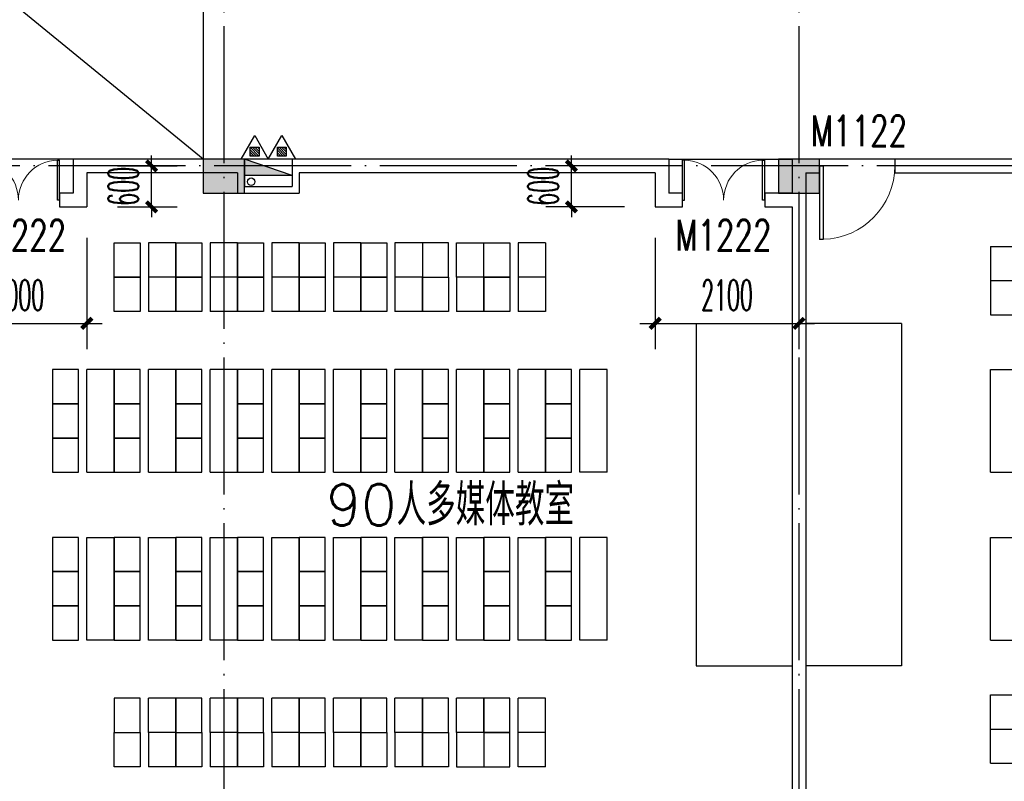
# Model space of a CAD drawing. Extents: x 1779708 to 7299578, y -1121471 to 88434.
# Tile 320 of 656: x 4631186 to 4645566, y -1060131 to -1049008. Entities that reach past the tile are written whole.
import ezdxf

# ---------------------------------------------------------------- set-up
doc = ezdxf.new("R2010")
doc.units = 0
doc.header["$LTSCALE"] = 1000
doc.header["$MEASUREMENT"] = 0
doc.linetypes.add('DOTE', pattern=[2.42, 2, -0.2, 0.02, -0.2])
doc.layers.get('0').update_dxf_attribs({"linetype": 'CONTINUOUS'})
doc.layers.get('Defpoints').update_dxf_attribs({"linetype": 'CONTINUOUS'})
for name, color, linetype in [('DIM_污水', 3, 'CONTINUOUS'), ('DOTE', 1, 'DOTE'), ('EQUIP_灭火器', 7, 'CONTINUOUS'), ('FUR', 9, 'CONTINUOUS'), ('PUB_DIM', 3, 'CONTINUOUS'), ('SPACE', 7, 'CONTINUOUS'), ('WALL', 255, 'CONTINUOUS'), ('WINDOW', 2, 'CONTINUOUS'), ('WINDOW_TEXT', 7, 'CONTINUOUS'), ('修改', 6, 'CONTINUOUS'), ('墙柱', 2, 'CONTINUOUS'), ('室外构件', 4, 'CONTINUOUS')]:
    doc.layers.add(name, color=color, linetype=linetype)
doc.styles.add('_TCH_DIM_T3', font='SIMPLEX.shx', dxfattribs={"width": 0.494118, "bigfont": 'GBCBIG.shx'})
doc.styles.add('_TCH_SPACE', font='SIMPLEX', dxfattribs={"height": 5, "bigfont": 'GBCBIG'})
doc.styles.add('_TCH_WINDOW', font='SIMPLEX', dxfattribs={"height": 3.5, "bigfont": 'GBCBIG'})
doc.dimstyles.new('_TCH_ARCH&&150', dxfattribs={"dimtxt": 446.25, "dimasz": 150, "dimexe": 375, "dimexo": 450, "dimgap": 189.375, "dimtad": 1, "dimdec": 0, "dimzin": 0, "dimdsep": 46, "dimtxsty": '_TCH_DIM_T3', "dimblk": 'ARCHTICK', "dimcen": 0.09, "dimdle": 225, "dimclrt": 7, "dimazin": 2, "dimtfac": 1, "dimtdec": 0, "dimtix": 1, "dimtmove": 2, "dimatfit": 3, "dimfxl": 250, "dimtolj": 1, "dimtzin": 0, "dimarcsym": 0})

# ---------------------------------------------------------------- blocks, each defined once
blk = doc.blocks.new('A$C159220C3')
at = {"layer": 'DOTE'}
for p, q in [((68000, 149200), (68000, 7200)), ((76400, 149200), (76400, 7200)), ((86800, 18900), (7200, 18900))]:
    blk.add_line(p, q, dxfattribs=at)
blk = doc.blocks.new('zy')
at = {"layer": 'FUR', "color": 253}
for p, q in [((3615193, -1996551), (3615193, -1997051)), ((3615593, -1996551), (3615593, -1997051))]:
    blk.add_line(p, q, dxfattribs=at)
blk.add_lwpolyline([(3614693, -1996551), (3615073, -1996551), (3615073, -1997051), (3614693, -1997051)], close=True, dxfattribs=at)
blk = doc.blocks.new('A$C7F051E80')
at = {"layer": 'FUR'}
for p, q in [((1800, 7650), (1400, 7650)), ((2700, 7650), (2300, 7650)), ((3600, 7650), (3200, 7650)), ((4500, 7650), (4100, 7650)), ((5400, 7650), (5000, 7650)), ((5900, 7650), (6300, 7650)), ((7200, 7650), (6800, 7650)), ((1800, 7150), (1400, 7150)), ((1800, 7150), (1400, 7150)), ((1800, 7150), (1400, 7150)), ((1800, 7150), (1400, 7150)), ((2700, 7150), (2300, 7150)), ((2700, 7150), (2300, 7150)), ((2700, 7150), (2300, 7150)), ((2700, 7150), (2300, 7150)), ((3600, 7150), (3200, 7150)), ((3600, 7150), (3200, 7150)), ((3600, 7150), (3200, 7150)), ((3600, 7150), (3200, 7150)), ((4500, 7150), (4100, 7150)), ((4500, 7150), (4100, 7150)), ((4500, 7150), (4100, 7150)), ((4500, 7150), (4100, 7150)), ((5400, 7150), (5000, 7150)), ((5400, 7150), (5000, 7150)), ((6300, 7150), (5900, 7150)), ((7200, 7150), (6800, 7150)), ((1800, 6650), (1400, 6650)), ((2700, 6650), (2300, 6650)), ((3600, 6650), (3200, 6650)), ((4500, 6650), (4100, 6650)), ((5400, 6650), (5000, 6650)), ((6300, 6650), (5900, 6650)), ((7200, 6650), (6800, 6650)), ((900, 5800), (500, 5800)), ((1800, 5800), (1400, 5800)), ((2700, 5800), (2300, 5800)), ((3600, 5800), (3200, 5800)), ((4500, 5800), (4100, 5800)), ((5400, 5800), (5000, 5800)), ((6300, 5800), (5900, 5800)), ((7200, 5800), (6800, 5800)), ((8100, 5800), (7700, 5800)), ((900, 1850), (500, 1850)), ((1800, 1850), (1400, 1850)), ((2700, 1850), (2300, 1850)), ((3600, 1850), (3200, 1850)), ((4500, 1850), (4100, 1850)), ((5400, 1850), (5000, 1850)), ((6300, 1850), (5900, 1850)), ((7200, 1850), (6800, 1850)), ((8100, 1850), (7700, 1850)), ((1800, 1000), (1400, 1000)), ((2700, 1000), (2300, 1000)), ((3600, 1000), (3200, 1000)), ((4500, 1000), (4100, 1000)), ((5400, 1000), (5000, 1000)), ((6300, 1000), (5900, 1000)), ((7200, 1000), (6800, 1000)), ((1800, 500), (1400, 500)), ((1800, 500), (1400, 500)), ((2700, 500), (2300, 500)), ((2700, 500), (2300, 500)), ((3600, 500), (3200, 500)), ((3600, 500), (3200, 500)), ((4500, 500), (4100, 500)), ((4500, 500), (4100, 500)), ((5400, 500), (5000, 500)), ((5400, 500), (5000, 500)), ((6300, 500), (5900, 500)), ((7200, 500), (6800, 500)), ((1800, 0), (1400, 0)), ((2700, 0), (2300, 0)), ((3600, 0), (3200, 0)), ((4500, 0), (4100, 0)), ((5400, 0), (5000, 0)), ((7200, 0), (6800, 0))]:
    blk.add_line(p, q, dxfattribs=at)
at = {"layer": 'FUR', "color": 9}
for p, q in [((9400, 1175), (9400, 6175)), ((9400, 6175), (10800, 6175)), ((9400, 1175), (10800, 1175))]:
    blk.add_line(p, q, dxfattribs=at)
at = {"layer": 'FUR', "color": 253}
for p, q in [((5900, 500), (5900, 0)), ((6300, 500), (6300, 0)), ((5900, 0), (6300, 0))]:
    blk.add_line(p, q, dxfattribs=at)
at = {"layer": 'FUR'}
for points in [[(500, 4300), (900, 4300)], [(1400, 4300), (1800, 4300)], [(2300, 4300), (2700, 4300)], [(3200, 4300), (3600, 4300)], [(4100, 4300), (4500, 4300)], [(5000, 4300), (5400, 4300)], [(5900, 4300), (6300, 4300)], [(6800, 4300), (7200, 4300)], [(8100, 4300), (7700, 4300)], [(500, 3350), (900, 3350)], [(1400, 3350), (1800, 3350)], [(2300, 3350), (2700, 3350)], [(3200, 3350), (3600, 3350)], [(4100, 3350), (4500, 3350)], [(5000, 3350), (5400, 3350)], [(5900, 3350), (6300, 3350)], [(6800, 3350), (7200, 3350)], [(8100, 3350), (7700, 3350)]]:
    blk.add_lwpolyline(points, dxfattribs=at)
at = {"layer": 'FUR', "color": 253}
blk.add_lwpolyline([(5400, 500), (5780, 500), (5780, 0), (5400, 0)], close=True, dxfattribs=at)
at = {"layer": 'FUR', "xscale": -1, "rotation": 180}
for p in [(-3613793, -1989401), (-3612893, -1989401), (-3611993, -1989401), (-3611093, -1989401), (-3610193, -1989401), (-3609293, -1989401)]:
    blk.add_blockref('zy', p, dxfattribs=at)
at = {"layer": 'FUR'}
for p in [(-3608393, 2004201), (-3613793, 2003701), (-3612893, 2003701), (-3611993, 2003701), (-3611093, 2003701), (-3610193, 2003701), (-3609293, 2003701), (-3608393, 2003701), (-3614693, 2002351), (-3613793, 2002351), (-3612893, 2002351), (-3611993, 2002351), (-3611093, 2002351), (-3610193, 2002351), (-3609293, 2002351), (-3608393, 2002351), (-3607493, 2002351), (-3614693, 2001851), (-3613793, 2001851), (-3612893, 2001851), (-3611993, 2001851), (-3611093, 2001851), (-3610193, 2001851), (-3609293, 2001851), (-3608393, 2001851), (-3607493, 2001851), (-3614693, 2001351), (-3613793, 2001351), (-3612893, 2001351), (-3611993, 2001351), (-3611093, 2001351), (-3610193, 2001351), (-3609293, 2001351), (-3608393, 2001351), (-3607493, 2001351), (-3614693, 1999901), (-3613793, 1999901), (-3612893, 1999901), (-3611993, 1999901), (-3611093, 1999901), (-3610193, 1999901), (-3609293, 1999901), (-3608393, 1999901), (-3607493, 1999901), (-3614693, 1999401), (-3613793, 1999401), (-3612893, 1999401), (-3611993, 1999401), (-3611093, 1999401), (-3610193, 1999401), (-3609293, 1999401), (-3608393, 1999401), (-3607493, 1999401), (-3614693, 1998901), (-3613793, 1998901), (-3612893, 1998901), (-3611993, 1998901), (-3611093, 1998901), (-3610193, 1998901), (-3609293, 1998901), (-3608393, 1998901), (-3607493, 1998901)]:
    blk.add_blockref('zy', p, dxfattribs=at)
at = {"layer": 'FUR', "extrusion": (0, 0, -1), "zscale": -1, "rotation": 180}
for p in [(3613793, -1996051), (3612893, -1996051), (3611993, -1996051), (3611093, -1996051), (3610193, -1996051), (3609293, -1996051), (3608393, -1996051), (3613793, -1996551), (3612893, -1996551), (3611993, -1996551), (3611093, -1996551), (3610193, -1996551), (3608393, -1996551)]:
    blk.add_blockref('zy', p, dxfattribs=at)
blk = doc.blocks.new('A$C62770E1D')
at = {"layer": 'FUR'}
for p, q in [((2700, 7600), (2300, 7600)), ((3600, 7600), (3200, 7600)), ((4100, 7600), (4500, 7600)), ((5400, 7600), (5000, 7600)), ((6300, 7600), (5900, 7600)), ((2700, 7100), (2300, 7100)), ((2700, 7100), (2300, 7100)), ((2700, 7100), (2300, 7100)), ((2700, 7100), (2300, 7100)), ((3600, 7100), (3200, 7100)), ((3600, 7100), (3200, 7100)), ((4500, 7100), (4100, 7100)), ((5400, 7100), (5000, 7100)), ((6300, 7100), (5900, 7100)), ((2700, 6600), (2300, 6600)), ((3600, 6600), (3200, 6600)), ((4500, 6600), (4100, 6600)), ((5400, 6600), (5000, 6600)), ((6300, 6600), (5900, 6600)), ((2700, 5800), (2300, 5800)), ((3600, 5800), (3200, 5800)), ((4500, 5800), (4100, 5800)), ((5400, 5800), (5000, 5800)), ((6300, 5800), (5900, 5800)), ((2700, 1850), (2300, 1850)), ((3600, 1850), (3200, 1850)), ((4500, 1850), (4100, 1850)), ((5400, 1850), (5000, 1850)), ((6300, 1850), (5900, 1850)), ((2700, 1050), (2300, 1050)), ((3600, 1050), (3200, 1050)), ((4500, 1050), (4100, 1050)), ((5400, 1050), (5000, 1050)), ((6300, 1050), (5900, 1050)), ((2700, 550), (2300, 550)), ((2700, 550), (2300, 550)), ((3600, 550), (3200, 550)), ((3600, 550), (3200, 550)), ((4500, 550), (4100, 550)), ((5400, 550), (5000, 550)), ((6300, 550), (5900, 550)), ((2700, 50), (2300, 50)), ((3600, 50), (3200, 50)), ((5400, 50), (5000, 50)), ((6300, 50), (5900, 50))]:
    blk.add_line(p, q, dxfattribs=at)
at = {"layer": 'FUR', "color": 9}
for p, q in [((7600, 1175), (7600, 6175)), ((7600, 6175), (9000, 6175)), ((7600, 1175), (9000, 1175))]:
    blk.add_line(p, q, dxfattribs=at)
at = {"layer": 'FUR', "color": 253}
for p, q in [((4100, 550), (4100, 50)), ((4500, 550), (4500, 50)), ((4100, 50), (4500, 50))]:
    blk.add_line(p, q, dxfattribs=at)
at = {"layer": 'FUR'}
for points in [[(2300, 4300), (2700, 4300)], [(3200, 4300), (3600, 4300)], [(4100, 4300), (4500, 4300)], [(5000, 4300), (5400, 4300)], [(6300, 4300), (5900, 4300)], [(2300, 3350), (2700, 3350)], [(3200, 3350), (3600, 3350)], [(4100, 3350), (4500, 3350)], [(5000, 3350), (5400, 3350)], [(6300, 3350), (5900, 3350)]]:
    blk.add_lwpolyline(points, dxfattribs=at)
at = {"layer": 'FUR', "color": 253}
blk.add_lwpolyline([(3600, 550), (3980, 550), (3980, 50), (3600, 50)], close=True, dxfattribs=at)
at = {"layer": 'FUR', "xscale": -1, "rotation": 180}
for p in [(-3612893, -1989451), (-3611993, -1989451), (-3611093, -1989451)]:
    blk.add_blockref('zy', p, dxfattribs=at)
at = {"layer": 'FUR'}
for p in [(-3610193, 2004151), (-3609293, 2004151), (-3612893, 2003651), (-3611993, 2003651), (-3611093, 2003651), (-3610193, 2003651), (-3609293, 2003651), (-3612893, 2002351), (-3611993, 2002351), (-3611093, 2002351), (-3610193, 2002351), (-3609293, 2002351), (-3612893, 2001851), (-3611993, 2001851), (-3611093, 2001851), (-3610193, 2001851), (-3609293, 2001851), (-3612893, 2001351), (-3611993, 2001351), (-3611093, 2001351), (-3610193, 2001351), (-3609293, 2001351), (-3612893, 1999901), (-3611993, 1999901), (-3611093, 1999901), (-3610193, 1999901), (-3609293, 1999901), (-3612893, 1999401), (-3611993, 1999401), (-3611093, 1999401), (-3610193, 1999401), (-3609293, 1999401), (-3612893, 1998901), (-3611993, 1998901), (-3611093, 1998901), (-3610193, 1998901), (-3609293, 1998901)]:
    blk.add_blockref('zy', p, dxfattribs=at)
at = {"layer": 'FUR', "extrusion": (0, 0, -1), "zscale": -1, "rotation": 180}
for p in [(3612893, -1996001), (3611993, -1996001), (3611093, -1996001), (3610193, -1996001), (3609293, -1996001), (3612893, -1996501), (3611993, -1996501), (3610193, -1996501), (3609293, -1996501)]:
    blk.add_blockref('zy', p, dxfattribs=at)
blk = doc.blocks.new('A$C66903B95')
at = {"layer": '墙柱'}
h = blk.add_hatch(color=256, dxfattribs=at)
h.paths.add_polyline_path([(24950, 51000), (25450, 51000), (25450, 50500), (24950, 50500)])
h.paths.add_polyline_path([(66900, 12800), (67500, 12800), (67500, 13400), (66900, 13400)])
h.paths.add_polyline_path([(16600, 12800), (17100, 12800), (17100, 13300), (16600, 13300)])
h.paths.add_polyline_path([(27130, 15100), (27130, 15400), (26330, 15400), (26330, 15100)])
h.paths.add_polyline_path([(54500, 0), (55000, 0), (55000, 500), (54500, 500)])
h.paths.add_polyline_path([(16600, 51000), (17100, 51000), (17100, 50500), (16600, 50500)])
h.paths.add_polyline_path([(42000, 41700), (42600, 41700), (42600, 41200), (42000, 41200)])
h.paths.add_polyline_path([(58500, 32900), (59100, 32900), (59100, 32400), (58500, 32400)])
h.paths.add_polyline_path([(13000, 44800), (13500, 44800), (13500, 44200), (13000, 44200)])
h.paths.add_polyline_path([(66700, 37100), (67200, 37100), (67200, 36600), (66700, 36600)])
h.paths.add_polyline_path([(20700, 19400), (21200, 19400), (21200, 19900), (20700, 19900)])
h.paths.add_polyline_path([(20700, 26000), (21200, 26000), (21200, 26500), (20700, 26500)])
h.paths.add_polyline_path([(13000, 31800), (13500, 31800), (13500, 32400), (13000, 32400)])
h.paths.add_polyline_path([(20700, 38200), (21200, 38200), (21200, 37700), (20700, 37700)])
h.paths.add_polyline_path([(13000, 51000), (13500, 51000), (13500, 50500), (13000, 50500)])
h.paths.add_polyline_path([(74900, 12800), (75600, 12800), (75600, 13400), (74900, 13400)])
h.paths.add_polyline_path([(54900, 24500), (54400, 24500), (54400, 25000), (54900, 25000)])
h.paths.add_polyline_path([(74900, 41700), (75600, 41700), (75600, 41200), (74900, 41200)])
h.paths.add_polyline_path([(500, 44750), (1000, 44750), (1000, 44250), (500, 44250)])
h.paths.add_polyline_path([(500, 31850), (1000, 31850), (1000, 32350), (500, 32350)])
h.paths.add_polyline_path([(8400, 12800), (8900, 12800), (8900, 13300), (8400, 13300)])
h.paths.add_polyline_path([(66900, 24400), (67500, 24400), (67500, 25000), (66900, 25000)])
h.paths.add_polyline_path([(74900, 25000), (75600, 25000), (75600, 24400), (74900, 24400)])
h.paths.add_polyline_path([(58500, 25000), (59100, 25000), (59100, 24400), (58500, 24400)])
h.paths.add_polyline_path([(66700, 32900), (67200, 32900), (67200, 32400), (66700, 32400)])
h.paths.add_polyline_path([(54400, 32900), (54900, 32900), (54900, 32400), (54400, 32400)])
h.paths.add_polyline_path([(50150, 12800), (50650, 12800), (50650, 13300), (50150, 13300)])
h.paths.add_polyline_path([(46200, 51000), (46700, 51000), (46700, 50500), (46200, 50500)])
h.paths.add_polyline_path([(42500, 38200), (42000, 38200), (42000, 37700), (42500, 37700)])
h.paths.add_polyline_path([(42500, 51000), (42000, 51000), (42000, 50500), (42500, 50500)])
h.paths.add_polyline_path([(24900, 38200), (25400, 38200), (25400, 37700), (24900, 37700)])
h.paths.add_polyline_path([(20700, 31850), (21200, 31850), (21200, 32350), (20700, 32350)])
h.paths.add_polyline_path([(13000, 37600), (13500, 37600), (13500, 38200), (13000, 38200)])
h.paths.add_polyline_path([(16600, 26000), (17100, 26000), (17100, 26500), (16600, 26500)])
h.paths.add_polyline_path([(8200, 26000), (8700, 26000), (8700, 26500), (8200, 26500)])
h.paths.add_polyline_path([(500, 26000), (1000, 26000), (1000, 26500), (500, 26500)])
h.paths.add_polyline_path([(16500, 19300), (17100, 19300), (17100, 19900), (16500, 19900)])
h.paths.add_polyline_path([(8400, 19300), (8900, 19300), (8900, 19900), (8400, 19900)])
h.paths.add_polyline_path([(74900, 38500), (75600, 38500), (75600, 38000), (74900, 38000)])
h.paths.add_polyline_path([(75100, 51000), (75600, 51000), (75600, 50500), (75100, 50500)])
h.paths.add_polyline_path([(66850, 41800), (67550, 41800), (67550, 41200), (66850, 41200)])
h.paths.add_polyline_path([(66850, 51000), (67550, 51000), (67550, 50500), (66850, 50500)])
h.paths.add_polyline_path([(58450, 41800), (59150, 41800), (59150, 41200), (58450, 41200)])
h.paths.add_polyline_path([(58550, 51000), (59050, 51000), (59050, 50500), (58550, 50500)])
h.paths.add_polyline_path([(50150, 38200), (50650, 38200), (50650, 37700), (50150, 37700)])
h.paths.add_polyline_path([(50100, 41700), (50700, 41700), (50700, 41200), (50100, 41200)])
h.paths.add_polyline_path([(50150, 51000), (50650, 51000), (50650, 50500), (50150, 50500)])
h.paths.add_polyline_path([(33100, 38200), (33600, 38200), (33600, 37700), (33100, 37700)])
h.paths.add_polyline_path([(33000, 41700), (33600, 41700), (33600, 41200), (33000, 41200)])
h.paths.add_polyline_path([(24900, 41700), (25500, 41700), (25500, 41200), (24900, 41200)])
h.paths.add_polyline_path([(500, 38200), (1000, 38200), (1000, 37700), (500, 37700)])
h.paths.add_polyline_path([(16500, 41800), (17100, 41800), (17100, 41200), (16500, 41200)])
h.paths.add_polyline_path([(33100, 51000), (33600, 51000), (33600, 50500), (33100, 50500)])
h.paths.add_polyline_path([(500, 51000), (1000, 51000), (1000, 50500), (500, 50500)])
h.paths.add_polyline_path([(74900, 9300), (75600, 9300), (75600, 9800), (74900, 9800)])
h.paths.add_polyline_path([(74900, 0), (75600, 0), (75600, 500), (74900, 500)])
h.paths.add_polyline_path([(66900, 9300), (67500, 9300), (67500, 9800), (66900, 9800)])
h.paths.add_polyline_path([(66950, 0), (67450, 0), (67450, 500), (66950, 500)])
h.paths.add_polyline_path([(58500, 12800), (59100, 12800), (59100, 13400), (58500, 13400)])
h.paths.add_polyline_path([(58500, 9300), (59100, 9300), (59100, 9800), (58500, 9800)])
h.paths.add_polyline_path([(58550, 0), (59050, 0), (59050, 500), (58550, 500)])
h.paths.add_polyline_path([(50100, 9300), (50700, 9300), (50700, 9800), (50100, 9800)])
h.paths.add_polyline_path([(50150, 0), (50650, 0), (50650, 500), (50150, 500)])
h.paths.add_polyline_path([(42000, 12800), (42500, 12800), (42500, 13300), (42000, 13300)])
h.paths.add_polyline_path([(42000, 9300), (42600, 9300), (42600, 9800), (42000, 9800)])
h.paths.add_polyline_path([(33100, 12800), (33600, 12800), (33600, 13300), (33100, 13300)])
h.paths.add_polyline_path([(25060, 12800), (25660, 12800), (25660, 13200), (25060, 13200)])
h.paths.add_polyline_path([(33000, 9300), (33600, 9300), (33600, 9800), (33000, 9800)])
h.paths.add_polyline_path([(24900, 9300), (25500, 9300), (25500, 9800), (24900, 9800)])
h.paths.add_polyline_path([(0, 12500), (700, 12500), (700, 13000), (0, 13000)])
h.paths.add_polyline_path([(0, 9300), (700, 9300), (700, 9800), (0, 9800)])
h.paths.add_polyline_path([(8100, 9300), (8700, 9300), (8700, 9800), (8100, 9800)])
h.paths.add_polyline_path([(16500, 9300), (17100, 9300), (17100, 9800), (16500, 9800)])
h.paths.add_polyline_path([(42000, 0), (42500, 0), (42500, 500), (42000, 500)])
h.paths.add_polyline_path([(33100, 0), (33600, 0), (33600, 500), (33100, 500)])
h.paths.add_polyline_path([(24950, 0), (25450, 0), (25450, 500), (24950, 500)])
h.paths.add_polyline_path([(16500, 0), (17100, 0), (17100, 500), (16500, 500)])
h.paths.add_polyline_path([(8100, 0), (8700, 0), (8700, 500), (8100, 500)])
h.paths.add_polyline_path([(0, 0), (500, 0), (500, 500), (0, 500)])
h.paths.add_polyline_path([(24950, 87000), (25450, 87000), (25450, 87500), (24950, 87500)])
h.paths.add_polyline_path([(66900, 125200), (67500, 125200), (67500, 124600), (66900, 124600)])
h.paths.add_polyline_path([(16600, 125200), (17100, 125200), (17100, 124700), (16600, 124700)])
h.paths.add_polyline_path([(27130, 122900), (27130, 122600), (26330, 122600), (26330, 122900)])
h.paths.add_polyline_path([(54500, 138000), (55000, 138000), (55000, 137500), (54500, 137500)])
h.paths.add_polyline_path([(16600, 87000), (17100, 87000), (17100, 87500), (16600, 87500)])
h.paths.add_polyline_path([(42000, 96300), (42600, 96300), (42600, 96800), (42000, 96800)])
h.paths.add_polyline_path([(58500, 105100), (59100, 105100), (59100, 105600), (58500, 105600)])
h.paths.add_polyline_path([(13000, 93200), (13500, 93200), (13500, 93800), (13000, 93800)])
h.paths.add_polyline_path([(66700, 100900), (67200, 100900), (67200, 101400), (66700, 101400)])
h.paths.add_polyline_path([(20700, 118600), (21200, 118600), (21200, 118100), (20700, 118100)])
h.paths.add_polyline_path([(20700, 112000), (21200, 112000), (21200, 111500), (20700, 111500)])
h.paths.add_polyline_path([(13000, 106200), (13500, 106200), (13500, 105600), (13000, 105600)])
h.paths.add_polyline_path([(20700, 99800), (21200, 99800), (21200, 100300), (20700, 100300)])
h.paths.add_polyline_path([(13000, 87000), (13500, 87000), (13500, 87500), (13000, 87500)])
h.paths.add_polyline_path([(74900, 125200), (75600, 125200), (75600, 124600), (74900, 124600)])
h.paths.add_polyline_path([(54900, 113500), (54400, 113500), (54400, 113000), (54900, 113000)])
h.paths.add_polyline_path([(74900, 96300), (75600, 96300), (75600, 96800), (74900, 96800)])
h.paths.add_polyline_path([(500, 93250), (1000, 93250), (1000, 93750), (500, 93750)])
h.paths.add_polyline_path([(500, 106150), (1000, 106150), (1000, 105650), (500, 105650)])
h.paths.add_polyline_path([(8400, 125200), (8900, 125200), (8900, 124700), (8400, 124700)])
h.paths.add_polyline_path([(66900, 113600), (67500, 113600), (67500, 113000), (66900, 113000)])
h.paths.add_polyline_path([(74900, 113000), (75600, 113000), (75600, 113600), (74900, 113600)])
h.paths.add_polyline_path([(58500, 113000), (59100, 113000), (59100, 113600), (58500, 113600)])
h.paths.add_polyline_path([(66700, 105100), (67200, 105100), (67200, 105600), (66700, 105600)])
h.paths.add_polyline_path([(54400, 105100), (54900, 105100), (54900, 105600), (54400, 105600)])
h.paths.add_polyline_path([(50150, 125200), (50650, 125200), (50650, 124700), (50150, 124700)])
h.paths.add_polyline_path([(46200, 87000), (46700, 87000), (46700, 87500), (46200, 87500)])
h.paths.add_polyline_path([(42500, 99800), (42000, 99800), (42000, 100300), (42500, 100300)])
h.paths.add_polyline_path([(42500, 87000), (42000, 87000), (42000, 87500), (42500, 87500)])
h.paths.add_polyline_path([(24900, 99800), (25400, 99800), (25400, 100300), (24900, 100300)])
h.paths.add_polyline_path([(20700, 106150), (21200, 106150), (21200, 105650), (20700, 105650)])
h.paths.add_polyline_path([(13000, 100400), (13500, 100400), (13500, 99800), (13000, 99800)])
h.paths.add_polyline_path([(16600, 112000), (17100, 112000), (17100, 111500), (16600, 111500)])
h.paths.add_polyline_path([(8200, 112000), (8700, 112000), (8700, 111500), (8200, 111500)])
h.paths.add_polyline_path([(500, 112000), (1000, 112000), (1000, 111500), (500, 111500)])
h.paths.add_polyline_path([(16500, 118700), (17100, 118700), (17100, 118100), (16500, 118100)])
h.paths.add_polyline_path([(8400, 118700), (8900, 118700), (8900, 118100), (8400, 118100)])
h.paths.add_polyline_path([(74900, 99500), (75600, 99500), (75600, 100000), (74900, 100000)])
h.paths.add_polyline_path([(75100, 87000), (75600, 87000), (75600, 87500), (75100, 87500)])
h.paths.add_polyline_path([(66850, 96200), (67550, 96200), (67550, 96800), (66850, 96800)])
h.paths.add_polyline_path([(66850, 87000), (67550, 87000), (67550, 87500), (66850, 87500)])
h.paths.add_polyline_path([(58450, 96200), (59150, 96200), (59150, 96800), (58450, 96800)])
h.paths.add_polyline_path([(58550, 87000), (59050, 87000), (59050, 87500), (58550, 87500)])
h.paths.add_polyline_path([(50150, 99800), (50650, 99800), (50650, 100300), (50150, 100300)])
h.paths.add_polyline_path([(50100, 96300), (50700, 96300), (50700, 96800), (50100, 96800)])
h.paths.add_polyline_path([(50150, 87000), (50650, 87000), (50650, 87500), (50150, 87500)])
h.paths.add_polyline_path([(33100, 99800), (33600, 99800), (33600, 100300), (33100, 100300)])
h.paths.add_polyline_path([(33000, 96300), (33600, 96300), (33600, 96800), (33000, 96800)])
h.paths.add_polyline_path([(24900, 96300), (25500, 96300), (25500, 96800), (24900, 96800)])
h.paths.add_polyline_path([(500, 99800), (1000, 99800), (1000, 100300), (500, 100300)])
h.paths.add_polyline_path([(16500, 96200), (17100, 96200), (17100, 96800), (16500, 96800)])
h.paths.add_polyline_path([(33100, 87000), (33600, 87000), (33600, 87500), (33100, 87500)])
h.paths.add_polyline_path([(500, 87000), (1000, 87000), (1000, 87500), (500, 87500)])
h.paths.add_polyline_path([(74900, 128700), (75600, 128700), (75600, 128200), (74900, 128200)])
h.paths.add_polyline_path([(74900, 138000), (75600, 138000), (75600, 137500), (74900, 137500)])
h.paths.add_polyline_path([(66900, 128700), (67500, 128700), (67500, 128200), (66900, 128200)])
h.paths.add_polyline_path([(66950, 138000), (67450, 138000), (67450, 137500), (66950, 137500)])
h.paths.add_polyline_path([(58500, 125200), (59100, 125200), (59100, 124600), (58500, 124600)])
h.paths.add_polyline_path([(58500, 128700), (59100, 128700), (59100, 128200), (58500, 128200)])
h.paths.add_polyline_path([(58550, 138000), (59050, 138000), (59050, 137500), (58550, 137500)])
h.paths.add_polyline_path([(50100, 128700), (50700, 128700), (50700, 128200), (50100, 128200)])
h.paths.add_polyline_path([(50150, 138000), (50650, 138000), (50650, 137500), (50150, 137500)])
h.paths.add_polyline_path([(42000, 125200), (42500, 125200), (42500, 124700), (42000, 124700)])
h.paths.add_polyline_path([(42000, 128700), (42600, 128700), (42600, 128200), (42000, 128200)])
h.paths.add_polyline_path([(33100, 125200), (33600, 125200), (33600, 124700), (33100, 124700)])
h.paths.add_polyline_path([(25060, 125200), (25660, 125200), (25660, 124800), (25060, 124800)])
h.paths.add_polyline_path([(33000, 128700), (33600, 128700), (33600, 128200), (33000, 128200)])
h.paths.add_polyline_path([(24900, 128700), (25500, 128700), (25500, 128200), (24900, 128200)])
h.paths.add_polyline_path([(0, 125500), (700, 125500), (700, 125000), (0, 125000)])
h.paths.add_polyline_path([(0, 128700), (700, 128700), (700, 128200), (0, 128200)])
h.paths.add_polyline_path([(8100, 128700), (8700, 128700), (8700, 128200), (8100, 128200)])
h.paths.add_polyline_path([(16500, 128700), (17100, 128700), (17100, 128200), (16500, 128200)])
h.paths.add_polyline_path([(42000, 138000), (42500, 138000), (42500, 137500), (42000, 137500)])
h.paths.add_polyline_path([(33100, 138000), (33600, 138000), (33600, 137500), (33100, 137500)])
h.paths.add_polyline_path([(24950, 138000), (25450, 138000), (25450, 137500), (24950, 137500)])
h.paths.add_polyline_path([(16500, 138000), (17100, 138000), (17100, 137500), (16500, 137500)])
h.paths.add_polyline_path([(8100, 138000), (8700, 138000), (8700, 137500), (8100, 137500)])
h.paths.add_polyline_path([(0, 138000), (500, 138000), (500, 137500), (0, 137500)])
for points in [[(58500, 9300), (59100, 9300), (59100, 9800), (58500, 9800)], [(66900, 9300), (67500, 9300), (67500, 9800), (66900, 9800)]]:
    blk.add_lwpolyline(points, close=True, dxfattribs=at)
blk = doc.blocks.new('$TwtSys$00000545')
h = blk.add_hatch()
h.set_pattern_fill('ANSI31', color=256, scale=200, angle=180, style=0)
h.set_pattern_definition([(225, (199409.273, 63921.482), (17.6776695, -17.6776695), [])])
h.paths.add_polyline_path([(65, 174), (-65, 174), (-65, 44), (65, 44)])
for p, q in [((0, 344), (-198, 0)), ((198, 0), (0, 344)), ((-198, 0), (198, 0))]:
    blk.add_line(p, q)
blk.add_lwpolyline([(65, 174), (-65, 174), (-65, 44), (65, 44)], close=True)
blk = doc.blocks.new('$DorLib2D$00000001')
for p, q in [((0.45, 0.975), (0.5, 0.975)), ((0.45, 0), (0.45, 0.975)), ((0.5, 0), (0.5, 0.975)), ((0.5, 0), (0.45, 0))]:
    blk.add_line(p, q)
at = {"lineweight": 13}
blk.add_arc((0.475, 0), 0.975, 91.4693, 180, dxfattribs=at)
blk = doc.blocks.new('$DorLib2D$00000002')
for p, q in [((-0.5, 0), (-0.5, 0.4875)), ((-0.475, 0.4875), (-0.5, 0.4875)), ((-0.475, 0), (-0.475, 0.4875)), ((0.475, 0), (0.475, 0.4875)), ((0.475, 0.4875), (0.5, 0.4875)), ((0.5, 0), (0.5, 0.4875)), ((-0.5, 0), (-0.475, 0)), ((0.5, 0), (0.475, 0))]:
    blk.add_line(p, q)
at = {"lineweight": 13}
for centre, start, end in [((-0.4875, 0), 0, 88.53072), ((0.4875, 0), 91.46928, 180)]:
    blk.add_arc(centre, 0.4875, start, end, dxfattribs=at)
blk = doc.blocks.new('_ArchTick')
at = {"color": 0, "linetype": 'ByBlock', "const_width": 0.4}
blk.add_lwpolyline([(-0.5, -0.5), (0.5, 0.5)], dxfattribs=at)
blk = doc.blocks.new('*D6586')
at = {"layer": 'Defpoints', "color": 0, "transparency": 16777216}
for p in [(4632167, -1051143), (4633113, -1051143), (4632167, -1051743)]:
    blk.add_point(p, dxfattribs=at)
at = {"layer": 'PUB_DIM', "color": 0, "lineweight": -2, "transparency": 16777216}
for p, q in [((4633113, -1051143), (4633113, -1050993)), ((4632617, -1051143), (4633488, -1051143)), ((4633113, -1051743), (4633113, -1051143)), ((4632617, -1051743), (4633488, -1051743)), ((4633113, -1051743), (4633113, -1051893))]:
    blk.add_line(p, q, dxfattribs=at)
at = {"layer": 'PUB_DIM', "color": 0, "lineweight": -2, "transparency": 16777216, "xscale": 150, "yscale": 150, "zscale": 150}
for p, rotation in [((4633113, -1051143), 270), ((4633113, -1051743), 90)]:
    blk.add_blockref('_ArchTick', p, dxfattribs=dict(at, rotation=rotation))
at = {"layer": 'PUB_DIM', "color": 7, "transparency": 16777216, "insert": (4632700, -1051443), "char_height": 446.2, "attachment_point": 5, "rotation": 90, "style": '_TCH_DIM_T3'}
blk.add_mtext('\\A1;600', dxfattribs=at)
blk = doc.blocks.new('*D6587')
at = {"layer": 'Defpoints', "color": 0, "transparency": 16777216}
for p in [(4630167, -1051743), (4632167, -1051743), (4632167, -1053443)]:
    blk.add_point(p, dxfattribs=at)
at = {"layer": 'PUB_DIM', "color": 0, "lineweight": -2, "transparency": 16777216}
for p, q in [((4630167, -1052193), (4630167, -1053818)), ((4632167, -1052193), (4632167, -1053818)), ((4629942, -1053443), (4632392, -1053443))]:
    blk.add_line(p, q, dxfattribs=at)
at = {"layer": 'PUB_DIM', "color": 0, "lineweight": -2, "transparency": 16777216, "xscale": 150, "yscale": 150, "zscale": 150, "rotation": 180}
blk.add_blockref('_ArchTick', (4630167, -1053443), dxfattribs=at)
at = {"layer": 'PUB_DIM', "color": 0, "lineweight": -2, "transparency": 16777216, "xscale": 150, "yscale": 150, "zscale": 150}
blk.add_blockref('_ArchTick', (4632167, -1053443), dxfattribs=at)
at = {"layer": 'PUB_DIM', "color": 7, "transparency": 16777216, "insert": (4631167, -1053031), "char_height": 446.2, "attachment_point": 5, "style": '_TCH_DIM_T3'}
blk.add_mtext('\\A1;2000', dxfattribs=at)
blk = doc.blocks.new('*D6588')
at = {"layer": 'Defpoints', "color": 0, "transparency": 16777216}
for p in [(4640467, -1051743), (4642567, -1051743), (4642567, -1053443)]:
    blk.add_point(p, dxfattribs=at)
at = {"layer": 'PUB_DIM', "color": 0, "lineweight": -2, "transparency": 16777216}
for p, q in [((4640467, -1052193), (4640467, -1053818)), ((4642567, -1052193), (4642567, -1053818)), ((4640242, -1053443), (4642792, -1053443))]:
    blk.add_line(p, q, dxfattribs=at)
at = {"layer": 'PUB_DIM', "color": 0, "lineweight": -2, "transparency": 16777216, "xscale": 150, "yscale": 150, "zscale": 150, "rotation": 180}
blk.add_blockref('_ArchTick', (4640467, -1053443), dxfattribs=at)
at = {"layer": 'PUB_DIM', "color": 0, "lineweight": -2, "transparency": 16777216, "xscale": 150, "yscale": 150, "zscale": 150}
blk.add_blockref('_ArchTick', (4642567, -1053443), dxfattribs=at)
at = {"layer": 'PUB_DIM', "color": 7, "transparency": 16777216, "insert": (4641517, -1053031), "char_height": 446.2, "attachment_point": 5, "style": '_TCH_DIM_T3'}
blk.add_mtext('\\A1;2100', dxfattribs=at)
blk = doc.blocks.new('*D6589')
at = {"layer": 'Defpoints', "color": 0, "transparency": 16777216}
for p in [(4639244, -1051143), (4640467, -1051143), (4640467, -1051743)]:
    blk.add_point(p, dxfattribs=at)
at = {"layer": 'PUB_DIM', "color": 0, "lineweight": -2, "transparency": 16777216}
for p, q in [((4639244, -1051143), (4639244, -1050993)), ((4640017, -1051143), (4638869, -1051143)), ((4639244, -1051743), (4639244, -1051143)), ((4640017, -1051743), (4638869, -1051743)), ((4639244, -1051743), (4639244, -1051893))]:
    blk.add_line(p, q, dxfattribs=at)
at = {"layer": 'PUB_DIM', "color": 0, "lineweight": -2, "transparency": 16777216, "xscale": 150, "yscale": 150, "zscale": 150}
for p, rotation in [((4639244, -1051143), 270), ((4639244, -1051743), 90)]:
    blk.add_blockref('_ArchTick', p, dxfattribs=dict(at, rotation=rotation))
at = {"layer": 'PUB_DIM', "color": 7, "transparency": 16777216, "insert": (4638832, -1051443), "char_height": 446.2, "attachment_point": 5, "rotation": 90, "style": '_TCH_DIM_T3'}
blk.add_mtext('\\A1;600', dxfattribs=at)

msp = doc.modelspace()

# ---------------------------------------------------------------- linework, layer by layer
at = {"color": 1}
for p, q in [((4635167.1, -1051043.3), (4634467.1, -1051043.3)), ((4634467.1, -1051283.3), (4634467.1, -1051043.3)), ((4635167.1, -1051283.3), (4634467.1, -1051043.3)), ((4635167.1, -1051043.3), (4635167.1, -1051283.3)), ((4635167.1, -1051283.3), (4634467.1, -1051283.3))]:
    msp.add_line(p, q, dxfattribs=at)
msp.add_solid([(4634467.1, -1051283.3), (4634467.1, -1051043.3), (4635167.1, -1051283.3)], dxfattribs=at)
at = {"layer": 'DIM_污水', "color": 1}
msp.add_circle((4634567.1, -1051374.7), 55, dxfattribs=at)
at = {"layer": 'WALL'}
for p, q in [((4631967.1, -1051043.3), (4631967.1, -1051543.3)), ((4634467.1, -1051043.3), (4631967.1, -1051043.3)), ((4634467.1, -1051043.3), (4634467.1, -1051443.3)), ((4640667.1, -1051043.3), (4635167.1, -1051043.3)), ((4635167.1, -1051043.3), (4635167.1, -1051443.3)), ((4640667.1, -1051043.3), (4640667.1, -1051543.3)), ((4642467.1, -1051043.3), (4642467.1, -1051543.3)), ((4642867.1, -1051043.3), (4642467.1, -1051043.3)), ((4642867.1, -1051243.3), (4642867.1, -1051043.3)), ((4648967.1, -1051043.3), (4643967.1, -1051043.3)), ((4643967.1, -1051043.3), (4643967.1, -1051243.3)), ((4632167.1, -1051243.3), (4632167.1, -1051743.3)), ((4634367.1, -1051243.3), (4632167.1, -1051243.3)), ((4634367.1, -1051243.3), (4634367.1, -1051543.3)), ((4640467.1, -1051243.3), (4635267.1, -1051243.3)), ((4635267.1, -1051243.3), (4635267.1, -1051543.3)), ((4640467.1, -1051243.3), (4640467.1, -1051743.3)), ((4642667.1, -1051243.3), (4642667.1, -1051643.3)), ((4642667.1, -1051243.3), (4642867.1, -1051243.3)), ((4643967.1, -1051243.3), (4648967.1, -1051243.3)), ((4634467.1, -1051443.3), (4635167.1, -1051443.3)), ((4631967.1, -1051543.3), (4631767.1, -1051543.3)), ((4631767.1, -1051543.3), (4631767.1, -1051743.3)), ((4634367.1, -1051543.3), (4635267.1, -1051543.3)), ((4640867.1, -1051543.3), (4640667.1, -1051543.3)), ((4640867.1, -1051743.3), (4640867.1, -1051543.3)), ((4642467.1, -1051543.3), (4642067.1, -1051543.3)), ((4642067.1, -1051543.3), (4642067.1, -1051743.3)), ((4631767.1, -1051743.3), (4632167.1, -1051743.3)), ((4640467.1, -1051743.3), (4640867.1, -1051743.3)), ((4642067.1, -1051743.3), (4642467.1, -1051743.3)), ((4642467.1, -1051743.3), (4642467.1, -1060643.3)), ((4642667.1, -1051643.3), (4642667.1, -1060643.3))]:
    msp.add_line(p, q, dxfattribs=at)
at = {"layer": 'WINDOW'}
msp.add_line((4643967.1, -1051043.3), (4642867.1, -1051043.3), dxfattribs=at)
at = {"layer": '室外构件'}
for p, q in [((4633867.1, -1048043.3), (4633867.1, -1051043.3)), ((4633867.1, -1051043.3), (4630567.1, -1048343.3)), ((4633867.1, -1051043.3), (4625867.1, -1051043.3)), ((4640667.1, -1051043.3), (4642467.1, -1051043.3))]:
    msp.add_line(p, q, dxfattribs=at)

# ---------------------------------------------------------------- block references
at = {"layer": 'EQUIP_灭火器', "color": 6, "yscale": -1, "rotation": 180}
for p in [(4634618.7, -1051043.3), (4635015.5, -1051043.3)]:
    msp.add_blockref('$TwtSys$00000545', p, dxfattribs=at)
at = {"layer": 'FUR', "color": 9, "xscale": -1, "rotation": 180}
msp.add_blockref('A$C7F051E80', (4631667.1, -1052268.3), dxfattribs=at)
at = {"layer": 'FUR', "color": 9, "rotation": 180}
msp.add_blockref('A$C62770E1D', (4651667.1, -1052268.3), dxfattribs=at)
at = {"layer": 'WINDOW'}
ref = msp.add_blockref('$DorLib2D$00000001', (4643417.1, -1051143.3), dxfattribs=dict(at, xscale=1100, yscale=1100, zscale=1100, rotation=180))
ref.add_attrib('A', 'M1122', (4642742.1, -1050853.9), dxfattribs={"layer": 'WINDOW_TEXT', "height": 446.25, "style": '_TCH_WINDOW', "width": 0.705882})
ref = msp.add_blockref('$DorLib2D$00000002', (4631167.1, -1051643.3), dxfattribs=dict(at, xscale=1200, yscale=1200, zscale=1200, rotation=4.056994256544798e-08))
ref.add_attrib('A', 'M1222', (4630462.1, -1052378.9), dxfattribs={"layer": 'WINDOW_TEXT', "height": 446.25, "rotation": 0, "style": '_TCH_WINDOW', "width": 0.705882})
ref = msp.add_blockref('$DorLib2D$00000002', (4641467.1, -1051643.3), dxfattribs=dict(at, xscale=1200, yscale=1200, zscale=1200, rotation=5.206687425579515e-08))
ref.add_attrib('A', 'M1222', (4640762.1, -1052378.9), dxfattribs={"layer": 'WINDOW_TEXT', "height": 446.25, "rotation": 0, "style": '_TCH_WINDOW', "width": 0.705882})
at = {"layer": '修改'}
for name, p in [('A$C159220C3', (4566167.1, -1070043.3)), ('A$C66903B95', (4575367.1, -1060843.3))]:
    msp.add_blockref(name, p, dxfattribs=at)

# ---------------------------------------------------------------- texts
at = {"layer": 'SPACE', "style": '_TCH_SPACE'}
msp.add_text('90人多媒体教室', height=600, dxfattribs=at).set_placement((4635661.7, -1056393.7))

# ---------------------------------------------------------------- dimensions: what is measured, and where the dimension line sits
at = {"layer": 'PUB_DIM'}
for p1, p2, distance, picture, middle in [((4632167.1, -1051743.3), (4632167.1, -1051143.3), -945.8, '*D6586', (4632700.4, -1051443.3)), ((4640467.1, -1051743.3), (4640467.1, -1051143.3), 1222.7, '*D6589', (4638831.9, -1051443.3)), ((4630167.1, -1051743.3), (4632167.1, -1051743.3), -1700, '*D6587', (4631167.1, -1053030.8)), ((4640467.1, -1051743.3), (4642567.1, -1051743.3), -1700, '*D6588', (4641517.1, -1053030.8))]:
    dim = msp.add_aligned_dim(p1=p1, p2=p2, distance=distance, dimstyle='_TCH_ARCH&&150', dxfattribs=at)
    dim.commit()
    dim.dimension.update_dxf_attribs({"geometry": picture, "text_midpoint": middle})

doc.saveas('drawing.dxf')
